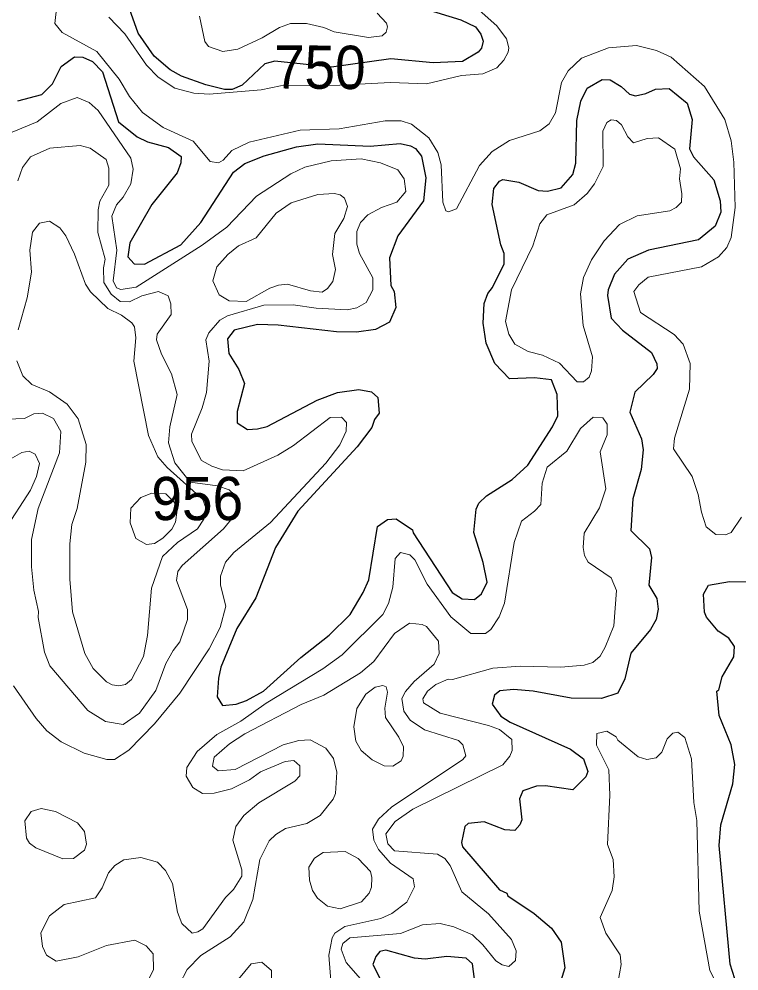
# Model space of a CAD drawing. Extents: x 763.2 to 816.8, y 7896.5 to 7952.7.
# Drawn here: x 771.903 to 774.565, y 7922.705 to 7926.226 of the extents above; entities that cross this region are included whole.
import ezdxf
from ezdxf.enums import TextEntityAlignment as Align

# ---------------------------------------------------------------- set-up
doc = ezdxf.new("R2010")
doc.units = 0
doc.header["$LTSCALE"] = 0.064
doc.layers.add('1', color=7, linetype='Continuous', lineweight=25)
doc.layers.add('2', color=7, linetype='Continuous', lineweight=13)
doc.layers.add('21', color=7, linetype='Continuous')
doc.layers.add('61', color=7, linetype='Continuous')

msp = doc.modelspace()

# ---------------------------------------------------------------- linework, layer by layer
at = {"layer": '1'}
for points in [[(773.2985, 7926.296), (773.5361, 7926.2233), (773.5914, 7926.1973), (773.6107, 7926.1705), (773.6187, 7926.1449), (773.6125, 7926.1187), (773.6002, 7926.1042), (773.5422, 7926.069), (773.4349, 7926.0638), (773.278, 7926.0785), (773.0589, 7926.048), (772.8492, 7926.0701), (772.8126, 7926.0611), (772.7279, 7925.9817), (772.6917, 7925.9656), (772.6627, 7925.9658), (772.594, 7925.9828), (772.5039, 7926.0154), (772.4615, 7926.0379), (772.4034, 7926.0895), (772.3434, 7926.1746), (772.2932, 7926.3168)], [(771.8993, 7925.9237), (771.9875, 7925.9476), (772.0268, 7925.987), (772.0596, 7926.0504), (772.1081, 7926.0861), (772.1392, 7926.085), (772.1754, 7926.0689), (772.2117, 7926.0312), (772.2716, 7925.8456), (772.3404, 7925.7902), (772.3783, 7925.7723), (772.456, 7925.7509), (772.5029, 7925.7176), (772.5013, 7925.6939), (772.4878, 7925.6574), (772.3944, 7925.5399), (772.313, 7925.3988), (772.3061, 7925.3462), (772.3291, 7925.3212), (772.367, 7925.3198), (772.502, 7925.3905), (772.575, 7925.4731), (772.6965, 7925.6602), (772.7382, 7925.6923), (772.8097, 7925.72), (772.9288, 7925.7531), (773.0076, 7925.7646), (773.2009, 7925.7564), (773.3126, 7925.7662), (773.35, 7925.7578), (773.3688, 7925.7469), (773.3914, 7925.7195), (773.4071, 7925.6387), (773.3988, 7925.5533), (773.3041, 7925.4238), (773.2725, 7925.3429), (773.2778, 7925.2409), (773.2903, 7925.2183), (773.2966, 7925.159), (773.2731, 7925.1052), (773.2206, 7925.0775), (773.1507, 7925.0679), (773.0775, 7925.0694), (772.8614, 7925.094), (772.7849, 7925.0957), (772.6991, 7925.0752), (772.6744, 7925.043), (772.6787, 7924.9885), (772.7163, 7924.9303)], [(772.7848, 7924.7098), (772.8203, 7924.7195), (773.0051, 7924.8166), (773.0801, 7924.8443), (773.1596, 7924.8556), (773.206, 7924.8477), (773.2292, 7924.826), (773.2343, 7924.7679), (773.2179, 7924.7447), (773.2079, 7924.7147), (773.1534, 7924.6432), (772.9338, 7924.4054), (772.8515, 7924.2707), (772.7782, 7924.085), (772.7086, 7923.9716), (772.6499, 7923.8287), (772.6408, 7923.7878), (772.6364, 7923.7193), (772.6561, 7923.6874), (772.7065, 7923.6915), (772.7447, 7923.7054), (772.8077, 7923.7404), (772.9447, 7923.8643), (773.0499, 7923.947), (773.1271, 7924.0237), (773.1758, 7924.1047), (773.1963, 7924.1517), (773.2282, 7924.3495), (773.2661, 7924.3752), (773.2977, 7924.3768), (773.3585, 7924.3368), (773.3602, 7924.3254), (773.5047, 7924.1044), (773.5418, 7924.082), (773.5875, 7924.0786), (773.6133, 7924.0993), (773.6335, 7924.1434), (773.6194, 7924.2164), (773.5847, 7924.3267), (773.5931, 7924.4134), (773.6033, 7924.4356), (773.6316, 7924.4625), (773.7261, 7924.5228), (773.7844, 7924.5759), (773.8753, 7924.7178), (773.8948, 7924.7578), (773.8932, 7924.8368), (773.8716, 7924.8916), (773.8095, 7924.8984), (773.7171, 7924.8958), (773.6622, 7924.9525), (773.6304, 7925.0275), (773.6191, 7925.1016), (773.6223, 7925.1738), (773.636, 7925.2113), (773.6541, 7925.2334), (773.6963, 7925.3209), (773.697, 7925.3594), (773.6842, 7925.3908), (773.6522, 7925.5397), (773.6589, 7925.5991), (773.679, 7925.627), (773.6921, 7925.633), (773.7505, 7925.6231), (773.8221, 7925.5924), (773.8572, 7925.5889), (773.907, 7925.6014), (773.9507, 7925.6513), (773.9623, 7925.6932), (773.9658, 7925.851), (773.9802, 7925.9223), (774.0034, 7925.971), (774.0596, 7926.0027), (774.089, 7926.001), (774.1298, 7925.9773), (774.16, 7925.9489), (774.1827, 7925.9424), (774.22, 7925.9502), (774.2568, 7925.9666), (774.307, 7925.9699), (774.3739, 7925.9151), (774.3914, 7925.8543), (774.382, 7925.7459), (774.3969, 7925.7164), (774.4715, 7925.6316), (774.4951, 7925.5542), (774.4978, 7925.5124), (774.4772, 7925.4596), (774.4159, 7925.4098), (774.2304, 7925.3718), (774.1543, 7925.3384), (774.1043, 7925.282), (774.081, 7925.2246), (774.0793, 7925.2035), (774.093, 7925.1198)], [(774.093, 7925.1198), (774.1345, 7925.0748), (774.2417, 7924.9922), (774.2616, 7924.9505), (774.2627, 7924.934), (774.2483, 7924.9118)], [(772.7163, 7924.9303), (772.7365, 7924.8775), (772.7099, 7924.7748), (772.7103, 7924.7327), (772.7474, 7924.7084), (772.7848, 7924.7098)], [(774.2483, 7924.9118), (774.1797, 7924.8458), (774.1616, 7924.7716), (774.2051, 7924.6734), (774.2105, 7924.6331), (774.2038, 7924.5593), (774.173, 7924.4516), (774.165, 7924.3341), (774.2343, 7924.2661), (774.2418, 7924.2339), (774.2322, 7924.1318), (774.2616, 7924.0826), (774.2663, 7924.0432), (774.2582, 7924.0046), (774.2381, 7923.9678), (774.1651, 7923.88), (774.1432, 7923.786), (774.1167, 7923.732), (774.0569, 7923.7122), (773.9447, 7923.714), (773.8039, 7923.7398), (773.7308, 7923.7464), (773.6805, 7923.7414), (773.6612, 7923.7244), (773.6525, 7923.6916), (773.6843, 7923.6468), (773.7193, 7923.6257), (773.9418, 7923.5258), (773.9903, 7923.4899), (774.0065, 7923.4428), (773.9985, 7923.4227), (773.9509, 7923.3754), (773.8494, 7923.3897), (773.8162, 7923.3881), (773.7655, 7923.3714), (773.7537, 7923.342), (773.7617, 7923.2643), (773.7553, 7923.2453), (773.7361, 7923.2244), (773.6987, 7923.2271), (773.6223, 7923.2565), (773.5639, 7923.2502), (773.551, 7923.239), (773.5387, 7923.1804), (773.5431, 7923.1644), (773.6794, 7923.0043), (773.7068, 7922.9923), (773.7109, 7922.9832), (773.8078, 7922.9171), (773.8714, 7922.8628), (773.9078, 7922.8118), (773.9213, 7922.7161), (773.8933, 7922.6241)], [(774.5492, 7922.6758), (774.5327, 7922.73), (774.4918, 7923.1689), (774.4977, 7923.2454), (774.5426, 7923.3964), (774.5491, 7923.4687), (774.536, 7923.541), (774.4917, 7923.6503), (774.4835, 7923.74), (774.49, 7923.7445), (774.5024, 7923.7924), (774.5457, 7923.8665), (774.5489, 7923.9051), (774.5273, 7923.9357), (774.4885, 7923.9618), (774.4454, 7924.0133), (774.4371, 7924.032), (774.4342, 7924.099), (774.4523, 7924.1319), (774.5295, 7924.1458), (774.6115, 7924.1447)], [(773.5957, 7922.6092), (773.5793, 7922.7306), (773.5561, 7922.7519), (773.4843, 7922.7586), (773.4047, 7922.7489), (773.3652, 7922.7524), (773.2591, 7922.7814), (773.2375, 7922.7771), (773.223, 7922.7586), (773.2119, 7922.7288), (773.2497, 7922.653)]]:
    msp.add_lwpolyline(points, dxfattribs=at)
at = {"layer": '2'}
for points in [[(774.3256, 7925.0593), (774.2009, 7925.1404), (774.1764, 7925.2182), (774.1942, 7925.2435), (774.2298, 7925.2711), (774.4269, 7925.3093), (774.4894, 7925.347), (774.5199, 7925.3814), (774.536, 7925.4185), (774.5506, 7925.529), (774.5459, 7925.6965), (774.5361, 7925.7755), (774.5131, 7925.8542), (774.4369, 7925.9771), (774.3145, 7926.0846), (774.2601, 7926.1102), (774.1861, 7926.1279), (774.0824, 7926.1195), (773.983, 7926.0812), (773.9334, 7926.0346), (773.9083, 7925.9912), (773.887, 7925.8788), (773.8635, 7925.8383), (773.8291, 7925.8124), (773.7164, 7925.777), (773.652, 7925.7365), (773.606, 7925.684), (773.5211, 7925.5244), (773.4916, 7925.5135), (773.4809, 7925.5173), (773.4696, 7925.5494), (773.4645, 7925.6867), (773.4514, 7925.7327), (773.418, 7925.7865), (773.3547, 7925.8375), (773.3159, 7925.85), (773.2575, 7925.85), (773.0865, 7925.8205), (772.9422, 7925.8151), (772.7536, 7925.7712), (772.69, 7925.7394), (772.6581, 7925.7045), (772.6404, 7925.6942), (772.6098, 7925.6997), (772.5469, 7925.7747), (772.4357, 7925.8255), (772.3597, 7925.8802), (772.3117, 7925.9393), (772.2738, 7926.0041), (772.1905, 7926.106), (772.0622, 7926.1763), (772.0351, 7926.2099), (772.0429, 7926.2751)], [(772.2355, 7926.2332), (772.2948, 7926.1715), (772.3742, 7926.0556), (772.4177, 7926.0112), (772.4799, 7925.9705), (772.5499, 7925.9517), (772.6066, 7925.9487), (772.7982, 7925.9638), (772.8699, 7925.9797), (773.0896, 7925.9819), (773.2764, 7925.9915), (773.41, 7925.9866), (773.5395, 7926.0174), (773.618, 7926.0233), (773.6693, 7926.0454), (773.6958, 7926.0739), (773.712, 7926.1036), (773.7142, 7926.1199), (773.7049, 7926.1532), (773.6693, 7926.2007), (773.6047, 7926.2594)], [(772.6562, 7926.1067), (772.6035, 7926.1247), (772.5906, 7926.1428), (772.5705, 7926.2373)], [(773.2279, 7926.2477), (773.2621, 7926.2105), (773.2655, 7926.1979), (773.2604, 7926.1771), (773.246, 7926.1636), (773.195, 7926.1576), (773.0682, 7926.1785), (773.0299, 7926.1953), (772.9656, 7926.2097)], [(772.9656, 7926.2097), (772.9066, 7926.2098), (772.8657, 7926.1948), (772.8016, 7926.1562), (772.7126, 7926.115), (772.6562, 7926.1067)], [(771.883, 7923.7593), (771.9666, 7923.6386), (772.0062, 7923.5927), (772.0591, 7923.5518), (772.1444, 7923.5106), (772.2281, 7923.487), (772.2567, 7923.4872), (772.3096, 7923.5221), (772.404, 7923.6194), (772.4981, 7923.7321), (772.6065, 7923.8961), (772.6463, 7923.9756), (772.6673, 7924.0545), (772.648, 7924.1321), (772.6477, 7924.1658), (772.6664, 7924.2166), (772.697, 7924.2525), (772.8328, 7924.3639), (773.0377, 7924.5835), (773.089, 7924.6508), (773.1127, 7924.7014), (773.1142, 7924.734), (773.095, 7924.7539), (773.0532, 7924.7525), (772.9177, 7924.6492), (772.8602, 7924.613), (772.7325, 7924.5546), (772.6559, 7924.5584), (772.6159, 7924.5718), (772.5784, 7924.5936), (772.5424, 7924.6629), (772.541, 7924.6908), (772.5808, 7924.7881), (772.5966, 7924.8453), (772.6065, 7924.961), (772.5936, 7925.0389), (772.605, 7925.0658), (772.6462, 7925.112), (772.6745, 7925.1279), (772.8078, 7925.1681), (772.9163, 7925.1696), (773.0012, 7925.1566), (773.1161, 7925.15), (773.1523, 7925.1582), (773.1865, 7925.178), (773.2108, 7925.2251), (773.2114, 7925.2687), (773.162, 7925.3594), (773.152, 7925.3937), (773.1524, 7925.4407), (773.1655, 7925.4736), (773.1934, 7925.5015), (773.2437, 7925.5293), (773.2996, 7925.5493), (773.3329, 7925.588), (773.3268, 7925.6354), (773.3035, 7925.669), (773.2399, 7925.6949), (773.1676, 7925.7088), (773.0569, 7925.7021), (772.9596, 7925.678), (772.9085, 7925.6541), (772.7806, 7925.5714), (772.6719, 7925.4569), (772.5803, 7925.39), (772.336, 7925.2342), (772.2792, 7925.2256), (772.2639, 7925.232), (772.2517, 7925.2582), (772.2648, 7925.3718), (772.2461, 7925.4975), (772.2632, 7925.5394), (772.2881, 7925.5678), (772.3171, 7925.6163), (772.3255, 7925.6709), (772.3169, 7925.711), (772.1953, 7925.8884), (772.1622, 7925.9178), (772.1185, 7925.9354), (772.0578, 7925.914), (771.97, 7925.8465), (771.8418, 7925.7934)], [(771.8992, 7925.6277), (771.9157, 7925.6774), (771.9455, 7925.7161), (772.0172, 7925.7486), (772.1293, 7925.758), (772.1662, 7925.748), (772.2252, 7925.707), (772.2358, 7925.6741), (772.2348, 7925.6112), (772.2024, 7925.5526), (772.1959, 7925.5204), (772.1944, 7925.4363), (772.2221, 7925.3376), (772.2156, 7925.3055), (772.2162, 7925.2513), (772.2445, 7925.208), (772.2768, 7925.1818), (772.3113, 7925.1799), (772.3569, 7925.2025), (772.4187, 7925.2189), (772.4546, 7925.2028), (772.4648, 7925.1726), (772.4653, 7925.133), (772.4136, 7925.0609), (772.4112, 7925.0399), (772.4294, 7924.9866), (772.4674, 7924.9136), (772.4879, 7924.8375), (772.4604, 7924.7177), (772.4557, 7924.6588), (772.4794, 7924.5842), (772.5364, 7924.5135), (772.6374, 7924.4996), (772.6801, 7924.4845), (772.7166, 7924.4496), (772.7197, 7924.4287), (772.708, 7924.4007), (772.6597, 7924.3403), (772.5064, 7924.2048), (772.4898, 7924.1824), (772.4853, 7924.1491), (772.5262, 7924.0425), (772.5261, 7924.0046), (772.498, 7923.9224), (772.4728, 7923.8906), (772.4466, 7923.8422), (772.4096, 7923.7422), (772.349, 7923.6585), (772.2887, 7923.6169), (772.2234, 7923.6275), (772.158, 7923.6677), (772.0167, 7923.8337), (771.9969, 7923.8836), (771.9743, 7924.0129), (771.9752, 7924.0348), (771.9577, 7924.1129), (771.9495, 7924.1994), (771.9493, 7924.301), (771.974, 7924.4153), (772.0526, 7924.6218), (772.0576, 7924.7006), (772.0313, 7924.7488), (771.9897, 7924.7687), (771.9575, 7924.7653), (771.9229, 7924.7483), (771.859, 7924.746)], [(771.895, 7924.9617), (771.9173, 7924.9058), (771.9512, 7924.8743), (772.0156, 7924.8472), (772.0807, 7924.8015), (772.1225, 7924.7468), (772.1512, 7924.652), (772.1497, 7924.5869), (772.1186, 7924.416), (772.0989, 7924.3562), (772.0907, 7924.2854), (772.0907, 7924.1537), (772.1005, 7924.0333), (772.1469, 7923.879), (772.1778, 7923.8238), (772.2265, 7923.7749), (772.2478, 7923.7634), (772.2721, 7923.7597), (772.297, 7923.7646), (772.3194, 7923.7832), (772.3639, 7923.8678), (772.3783, 7923.946), (772.393, 7924.1205), (772.4341, 7924.2383), (772.4894, 7924.2899), (772.5627, 7924.3403), (772.5868, 7924.376), (772.5948, 7924.4139), (772.583, 7924.4488), (772.4506, 7924.5672), (772.4165, 7924.6064), (772.3822, 7924.686), (772.3274, 7924.9604), (772.3354, 7925.0464), (772.3301, 7925.0873), (772.3205, 7925.1021), (772.2824, 7925.131), (772.2311, 7925.1549), (772.1673, 7925.2166), (772.1489, 7925.2457), (772.1079, 7925.3566), (772.0758, 7925.4244), (772.0543, 7925.454), (772.0163, 7925.478), (771.9785, 7925.4717), (771.9528, 7925.4378), (771.9428, 7925.3718), (771.949, 7925.2904), (771.9329, 7925.195), (771.9001, 7925.0767)], [(774.3225, 7924.6368), (774.326, 7924.6756), (774.3815, 7924.8565), (774.3848, 7924.9522), (774.3584, 7925.0234), (774.3256, 7925.0593)], [(774.007, 7924.2169), (773.9938, 7924.2419), (773.9888, 7924.2708), (773.9921, 7924.3243), (774.0497, 7924.4177), (774.0726, 7924.4883), (774.0513, 7924.6247), (774.0773, 7924.6881), (774.0774, 7924.7275), (774.0614, 7924.751), (774.0263, 7924.7535), (773.9794, 7924.7117), (773.9284, 7924.6278), (773.8554, 7924.5686), (773.8378, 7924.5088), (773.8326, 7924.4308), (773.8096, 7924.4056), (773.7607, 7924.3691), (773.7334, 7924.2903), (773.6982, 7924.065), (773.6784, 7924.0149), (773.648, 7923.9679), (773.6284, 7923.9535), (773.5738, 7923.9535), (773.5002, 7924.0145), (773.4121, 7924.136), (773.367, 7924.2252), (773.3478, 7924.2437), (773.3136, 7924.2524), (773.2939, 7924.2306), (773.2856, 7924.1242), (773.269, 7924.0643), (773.2488, 7924.0237), (773.0974, 7923.874), (773.0268, 7923.8229), (772.8171, 7923.6955), (772.7229, 7923.6284), (772.6341, 7923.58), (772.562, 7923.5166), (772.5236, 7923.4569), (772.5213, 7923.4256), (772.5464, 7923.383), (772.5817, 7923.3607), (772.6245, 7923.3622), (772.6894, 7923.3787), (772.7552, 7923.4116), (772.7961, 7923.4416), (772.8876, 7923.4799), (772.9191, 7923.4831), (772.9414, 7923.4639), (772.9418, 7923.4268), (772.923, 7923.407), (772.7902, 7923.3261), (772.7349, 7923.2796), (772.7053, 7923.2386), (772.6939, 7923.1887), (772.727, 7923.0792), (772.7266, 7923.0554), (772.6958, 7923.0059), (772.6663, 7922.9763), (772.5824, 7922.8612), (772.5649, 7922.849), (772.5437, 7922.8446), (772.5049, 7922.8802), (772.4897, 7922.9225), (772.4703, 7923.0277), (772.4447, 7923.0764), (772.4153, 7923.1074), (772.353, 7923.1251), (772.2913, 7923.1156), (772.2571, 7923.0944), (772.2338, 7923.0678), (772.2108, 7923.0124), (772.1865, 7922.9752), (772.0703, 7922.9504), (772.0156, 7922.9087), (771.9843, 7922.8455), (771.9904, 7922.7949), (772.0045, 7922.7633), (772.0401, 7922.7407), (772.1221, 7922.7569), (772.2268, 7922.7987), (772.331, 7922.8192), (772.3732, 7922.7981), (772.3995, 7922.7679), (772.4, 7922.7106), (772.3509, 7922.6089)], [(771.8442, 7924.5834), (771.9138, 7924.6226), (771.9402, 7924.6274), (771.9628, 7924.6168), (771.9787, 7924.5824), (771.9675, 7924.5344), (771.9453, 7924.4832), (771.8487, 7924.3326)], [(774.5739, 7924.3833), (774.5356, 7924.3265), (774.5149, 7924.3182), (774.4796, 7924.3189), (774.4442, 7924.3472), (774.426, 7924.4023), (774.4143, 7924.4679), (774.3913, 7924.5337), (774.3225, 7924.6368)], [(773.1661, 7922.6756), (773.1129, 7922.7358), (773.0948, 7922.7852), (773.1002, 7922.8066), (773.1267, 7922.8278), (773.3133, 7922.8428), (773.3949, 7922.8752), (773.4606, 7922.8803), (773.5111, 7922.8686), (773.5792, 7922.8389), (773.6184, 7922.8018), (773.6665, 7922.7426), (773.6893, 7922.727), (773.7141, 7922.7212), (773.7388, 7922.744), (773.7406, 7922.7789), (773.7238, 7922.8207), (773.6386, 7922.9165), (773.5406, 7922.9969), (773.497, 7923.0946), (773.4774, 7923.1206), (773.4502, 7923.1367), (773.2914, 7923.1497), (773.2666, 7923.1745), (773.2594, 7923.2116), (773.2942, 7923.2572), (773.3588, 7923.3034), (773.6915, 7923.4676), (773.7173, 7923.4988), (773.7259, 7923.5204), (773.7255, 7923.5606), (773.6792, 7923.5979), (773.6394, 7923.6131), (773.4599, 7923.6583), (773.3989, 7923.6964), (773.3958, 7923.7112), (773.4138, 7923.7395), (773.4448, 7923.7644), (773.4902, 7923.7838), (773.5063, 7923.7831), (773.6553, 7923.8252), (773.7578, 7923.832), (773.9065, 7923.8287), (773.993, 7923.8354), (774.0247, 7923.8455), (774.0512, 7923.8698), (774.0706, 7923.902), (774.1018, 7923.9809), (774.1118, 7924.1128), (774.0921, 7924.1589), (774.007, 7924.2169)], [(773.0586, 7922.6378), (773.0488, 7922.7627), (773.0605, 7922.8276), (773.0709, 7922.8442), (773.1079, 7922.8688), (773.241, 7922.8985), (773.2811, 7922.9169), (773.3367, 7922.9598), (773.3653, 7923.0161), (773.3601, 7923.0456), (773.2767, 7923.1039), (773.2328, 7923.1543), (773.215, 7923.1885), (773.2102, 7923.229), (773.2321, 7923.266), (773.2799, 7923.3105), (773.5438, 7923.4874), (773.5546, 7923.5001), (773.5435, 7923.5412), (773.5285, 7923.5572), (773.4019, 7923.5973), (773.3496, 7923.6331), (773.3262, 7923.666), (773.3183, 7923.7123), (773.3315, 7923.7382), (773.3637, 7923.7755), (773.4378, 7923.8396), (773.456, 7923.879), (773.4542, 7923.9242), (773.4094, 7923.979), (773.3941, 7923.9864), (773.3467, 7923.9914), (773.292, 7923.9534), (773.2146, 7923.8501), (773.1659, 7923.8077), (773.0299, 7923.7253), (772.9461, 7923.691), (772.7381, 7923.5821), (772.6811, 7923.545), (772.6242, 7923.4959), (772.6185, 7923.4625), (772.64, 7923.4451), (772.7018, 7923.45), (772.8795, 7923.541), (772.938, 7923.5572), (772.9792, 7923.5603), (773.0376, 7923.529), (773.0653, 7923.4911), (773.0783, 7923.4398), (773.0734, 7923.3609), (773.0647, 7923.34), (773.0169, 7923.2799), (772.9669, 7923.2497), (772.8881, 7923.2313), (772.8522, 7923.2098), (772.8275, 7923.1865), (772.7934, 7923.1171), (772.7674, 7922.9685), (772.7347, 7922.887), (772.6834, 7922.8305), (772.5759, 7922.762), (772.5248, 7922.7107), (772.4395, 7922.547)], [(774.1166, 7922.6595), (774.13, 7922.7285), (774.1255, 7922.764), (774.073, 7922.8442), (774.0515, 7922.9028), (774.0964, 7923.0029), (774.1037, 7923.0528), (774.1003, 7923.1177), (774.0786, 7923.1728), (774.0872, 7923.3555), (774.0842, 7923.4483), (774.0384, 7923.5404), (774.0392, 7923.5829), (774.0764, 7923.5915), (774.1111, 7923.5714)], [(774.1111, 7923.5714), (774.1176, 7923.5589), (774.1917, 7923.4966), (774.2246, 7923.487), (774.2583, 7923.4936), (774.2803, 7923.5137), (774.2997, 7923.5639), (774.3198, 7923.5839), (774.3392, 7923.5884), (774.3649, 7923.5683), (774.3895, 7923.4891), (774.3982, 7923.3274), (774.4094, 7923.2616), (774.4182, 7922.9262), (774.4572, 7922.7063), (774.5164, 7922.5912)]]:
    msp.add_lwpolyline(points, dxfattribs=at)
for points in [[(773.8386, 7924.9822), (773.786, 7924.9958), (773.7362, 7925.0234), (773.7138, 7925.0609), (773.7013, 7925.1076), (773.7245, 7925.2245), (773.8027, 7925.3876), (773.8287, 7925.4692), (773.8545, 7925.5015), (773.9561, 7925.5387), (774.0036, 7925.5806), (774.0302, 7925.6172), (774.0626, 7925.6809), (774.0612, 7925.811), (774.0766, 7925.8436), (774.0919, 7925.8529), (774.1122, 7925.8512), (774.1312, 7925.8351), (774.1546, 7925.7899), (774.1753, 7925.7683), (774.226, 7925.7848), (774.2671, 7925.787), (774.3276, 7925.7444), (774.3486, 7925.6724), (774.3455, 7925.6348), (774.3536, 7925.5796), (774.3519, 7925.5484), (774.3323, 7925.5285), (774.3095, 7925.517), (774.1888, 7925.4977), (774.1233, 7925.4659), (774.0669, 7925.4058), (774.0198, 7925.3351), (773.9898, 7925.27), (773.979, 7925.2101), (773.9887, 7925.0931), (774.0233, 7924.9768), (774.0199, 7924.9249), (774.0105, 7924.9012), (773.9899, 7924.884), (773.967, 7924.8842), (773.9016, 7924.9526)], [(772.8964, 7925.245), (772.9814, 7925.2207), (773.0245, 7925.2158), (773.0438, 7925.2289), (773.0639, 7925.2549), (773.0735, 7925.3003), (773.062, 7925.3548), (773.0704, 7925.4324), (773.1035, 7925.4882), (773.1175, 7925.5324), (773.1062, 7925.5634), (773.0907, 7925.5755), (773.069, 7925.5806), (773.0076, 7925.5772), (772.9096, 7925.5463), (772.8545, 7925.508), (772.7805, 7925.4169), (772.7144, 7925.387), (772.6758, 7925.3554), (772.6345, 7925.309), (772.6201, 7925.2575), (772.6426, 7925.2065), (772.6801, 7925.1842), (772.7434, 7925.1809), (772.8301, 7925.2305), (772.8624, 7925.2418)], [(772.4455, 7924.4693), (772.4769, 7924.4394), (772.4881, 7924.4088), (772.482, 7924.3645), (772.4681, 7924.3395), (772.4352, 7924.3064), (772.4043, 7924.2857), (772.3741, 7924.282), (772.3349, 7924.3046), (772.3142, 7924.3627), (772.317, 7924.4162), (772.354, 7924.4562), (772.394, 7924.4726)], [(773.2576, 7923.6426), (773.256, 7923.677), (773.2657, 7923.736), (773.2605, 7923.7558), (773.2485, 7923.761), (773.2197, 7923.7545), (773.1857, 7923.7286), (773.1523, 7923.6758), (773.1408, 7923.6075), (773.149, 7923.5543), (773.1677, 7923.5207), (773.2089, 7923.4859), (773.2526, 7923.464), (773.2853, 7923.4624), (773.3162, 7923.4823), (773.3232, 7923.499), (773.3248, 7923.5338), (773.3072, 7923.5693)], [(771.9651, 7923.16), (771.9414, 7923.178), (771.9303, 7923.1958), (771.9247, 7923.2606), (771.9478, 7923.2941), (771.9847, 7923.3058), (772.0386, 7923.2943), (772.119, 7923.2525), (772.1456, 7923.2201), (772.153, 7923.1739), (772.1448, 7923.1522), (772.1049, 7923.1207), (772.0658, 7923.1199)], [(773.0432, 7922.9444), (773.0064, 7922.9736), (772.9877, 7923.003), (772.9767, 7923.0401), (772.9746, 7923.0893), (772.9962, 7923.1219), (773.0275, 7923.1432), (773.1095, 7923.1465), (773.1571, 7923.1203), (773.2022, 7923.0722), (773.2081, 7923.0506), (773.2063, 7923.0151), (773.1981, 7922.9924), (773.1696, 7922.9599), (773.0905, 7922.9348)], [(772.5803, 7922.5908), (772.5968, 7922.6085), (772.6843, 7922.6518), (772.7149, 7922.6738), (772.7609, 7922.7312), (772.8006, 7922.7373), (772.8367, 7922.7069), (772.8369, 7922.655), (772.8196, 7922.5528), (772.8062, 7922.5144), (772.7671, 7922.4791), (772.6854, 7922.4515), (772.6295, 7922.4567), (772.6072, 7922.4739), (772.5769, 7922.5327), (772.5722, 7922.5543)]]:
    msp.add_lwpolyline(points, close=True, dxfattribs=at)

# ---------------------------------------------------------------- texts
at = {"layer": '21', "width": 0.95}
msp.add_text('956', height=0.16, dxfattribs=at).set_placement((772.3927, 7924.3725))
at = {"layer": '61', "width": 0.95}
msp.add_text('750', height=0.16, rotation=359.56, dxfattribs=at).set_placement((773.0146, 7925.9683), align=Align.CENTER)

doc.saveas('drawing.dxf')
